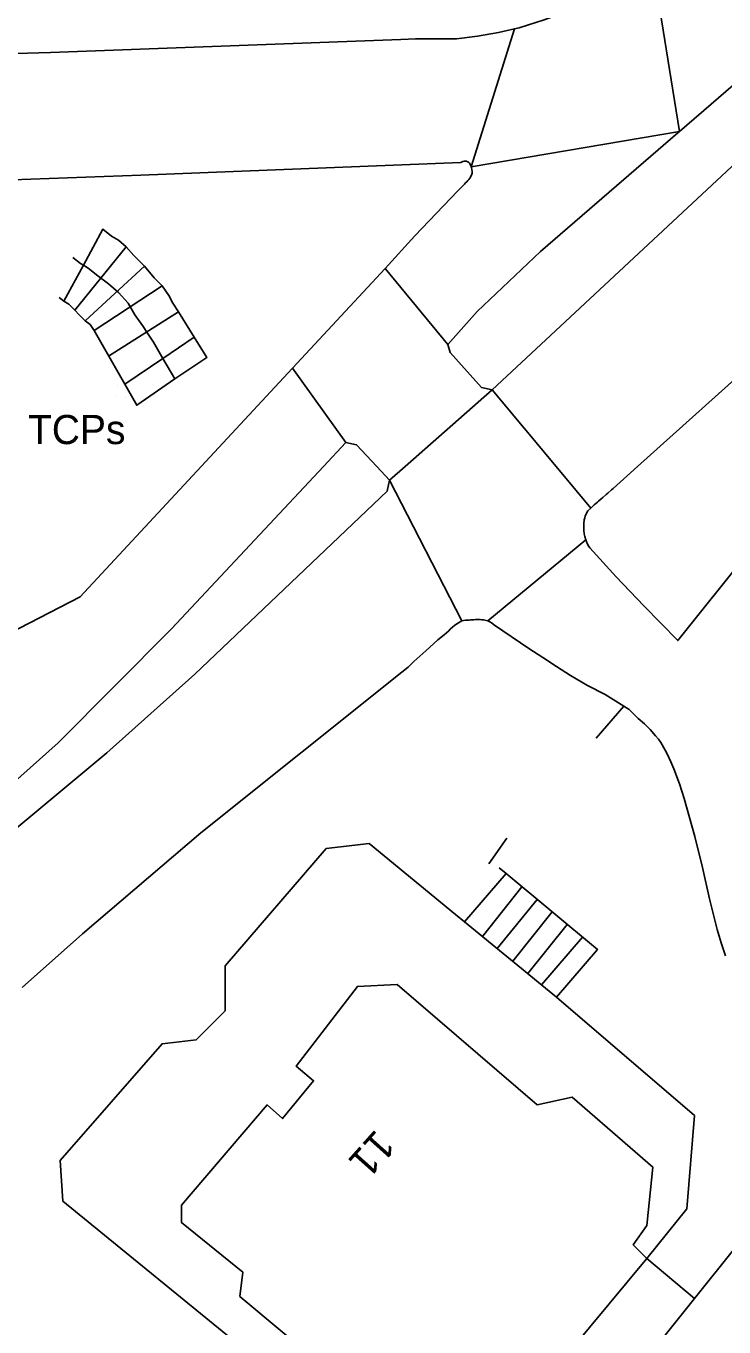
# Model space of a CAD drawing. Extents: x 529240 to 530363, y 179600 to 180767.
# Drawn here: x 530149.8 to 530185.8, y 180455.7 to 180522.7 of the extents above; entities that cross this region are included whole.
import ezdxf

# ---------------------------------------------------------------- set-up
doc = ezdxf.new("R2010")
doc.units = 0
for name, color, linetype in [('Building', 7, 'Continuous'), ('General surface', 7, 'Continuous'), ('Road Or Track', 7, 'Continuous'), ('Roadside', 7, 'Continuous'), ('Structure', 7, 'Continuous'), ('Unclassified', 7, 'Continuous')]:
    doc.layers.add(name, color=color, linetype=linetype)

msp = doc.modelspace()

# ---------------------------------------------------------------- linework, layer by layer
at = {"layer": 'Building'}
for points in [[(530169.05, 180450.45), (530160.85, 180457.3), (530161, 180458.55), (530157.85, 180461.1), (530157.85, 180462), (530162.25, 180467.15), (530163.05, 180466.45), (530164.65, 180468.4), (530163.75, 180469.15), (530166.9, 180473.25), (530168.95, 180473.35), (530176.15, 180467.15), (530177.95, 180467.55), (530182.1, 180463.95), (530181.8, 180460.95), (530181.1, 180459.95), (530181.8, 180459.25), (530183.85, 180461.8), (530184.25, 180466.6), (530177.15, 180472.7), (530172.42, 180476.57), (530171.95, 180476.95), (530167.5, 180480.6), (530165.3, 180480.35), (530160.1, 180474.3), (530160.1, 180472), (530158.6, 180470.5), (530156.85, 180470.3), (530151.6, 180464.3), (530151.75, 180462.2), (530168.8, 180448.3)], [(530168.8, 180448.3), (530151.75, 180462.2), (530151.6, 180464.3), (530156.85, 180470.3), (530158.6, 180470.5), (530160.1, 180472), (530160.1, 180474.3), (530165.3, 180480.35), (530167.5, 180480.6), (530171.95, 180476.95)], [(530171.95, 180476.95), (530172.42, 180476.57)], [(530172.42, 180476.57), (530177.15, 180472.7)], [(530173.8, 180449.65), (530171.95, 180451), (530169.05, 180450.45), (530160.85, 180457.3), (530161, 180458.55), (530157.85, 180461.1), (530157.85, 180462), (530162.25, 180467.15), (530163.05, 180466.45), (530164.65, 180468.4), (530163.75, 180469.15), (530166.9, 180473.25), (530168.95, 180473.35), (530176.15, 180467.15), (530177.95, 180467.55), (530182.1, 180463.95), (530181.8, 180460.95), (530181.1, 180459.95), (530181.8, 180459.25)], [(530177.15, 180472.7), (530184.25, 180466.6), (530183.85, 180461.8), (530181.8, 180459.25)], [(530184.25, 180457.2), (530186.25, 180459.7), (530186.5, 180459.5)], [(530181.8, 180459.25), (530175.9, 180452.15)], [(530184.25, 180457.2), (530181.8, 180459.25)], [(530179.05, 180450.7), (530184.25, 180457.2)]]:
    msp.add_lwpolyline(points, dxfattribs=at)
for points in [[(530175.9, 180452.15), (530181.8, 180459.25), (530181.1, 180459.95), (530181.8, 180460.95), (530182.1, 180463.95), (530177.95, 180467.55), (530176.15, 180467.15), (530168.95, 180473.35), (530166.9, 180473.25), (530163.75, 180469.15), (530164.65, 180468.4), (530163.05, 180466.45), (530162.25, 180467.15), (530157.85, 180462), (530157.85, 180461.1), (530161, 180458.55), (530160.85, 180457.3), (530169.05, 180450.45), (530171.95, 180451), (530173.8, 180449.65), (530175.4, 180451.55)], [(530192.25, 180453.45), (530190.45, 180455.1), (530191, 180455.95), (530186.5, 180459.5), (530186.25, 180459.7), (530184.25, 180457.2), (530179.05, 180450.7), (530184.85, 180445.9), (530189.25, 180450.75), (530189.7, 180450.4), (530189.8, 180450.55)], [(530179.05, 180450.7), (530184.25, 180457.2), (530181.8, 180459.25), (530175.9, 180452.15), (530178.6, 180450.1)]]:
    msp.add_lwpolyline(points, close=True, dxfattribs=at)
at = {"layer": 'General surface'}
for points in [[(530153.8, 180512.2), (530152.8, 180510.35), (530153.05, 180510.2), (530153.55, 180509.8), (530154.1, 180509.4), (530154.6, 180508.95), (530155.1, 180508.4), (530155.45, 180507.8), (530155.85, 180507.25), (530156.1, 180506.85), (530156.4, 180506.4), (530156.89, 180505.56), (530158.5, 180506.65), (530157.7, 180507.95), (530157.4, 180508.4), (530157.2, 180508.8), (530156.85, 180509.3), (530156.45, 180509.7), (530155.95, 180510.3), (530155.4, 180510.85), (530155, 180511.3), (530154.6, 180511.65), (530154.25, 180511.85)], [(530154.93, 180504.24), (530156.89, 180505.56), (530156.4, 180506.4), (530156.1, 180506.85), (530155.85, 180507.25), (530155.45, 180507.8), (530155.1, 180508.4), (530154.6, 180508.95), (530154.1, 180509.4), (530153.55, 180509.8), (530153.05, 180510.2), (530152.8, 180510.35), (530151.8, 180508.5), (530152.05, 180508.35), (530152.9, 180507.5), (530153.15, 180507.3), (530153.35, 180507)], [(530158.5, 180506.65), (530156.89, 180505.56), (530157.5, 180504.5), (530159.15, 180505.6)], [(530154.93, 180504.24), (530155.55, 180503.15), (530157.5, 180504.5), (530156.89, 180505.56)], [(530179.25, 180475.15), (530174.55, 180479.06), (530172.42, 180476.57), (530177.15, 180472.7)]]:
    msp.add_lwpolyline(points, close=True, dxfattribs=at)
for points in [[(530153.8, 180512.2), (530152.8, 180510.35)], [(530152.36, 180508.04), (530155, 180511.3)], [(530152.8, 180510.35), (530151.8, 180508.5)], [(530152.9, 180507.5), (530155.95, 180510.3)], [(530153.35, 180507), (530156.85, 180509.3)], [(530154.1, 180505.68), (530157.7, 180507.95)], [(530156.89, 180505.56), (530158.5, 180506.65)], [(530154.93, 180504.24), (530156.89, 180505.56)], [(530190.57, 180500), (530183.39, 180491.04), (530181.65, 180492.83), (530180.21, 180494.32), (530178.87, 180495.81), (530178.78, 180495.94), (530178.71, 180496.08), (530178.65, 180496.23), (530173.61, 180492.06), (530173.75, 180491.99), (530173.81, 180491.95), (530173.96, 180491.83), (530175.72, 180490.64), (530176.44, 180490.17), (530177.15, 180489.71), (530177.87, 180489.24), (530178.74, 180488.73), (530179.65, 180488.27), (530180.61, 180487.66), (530180.88, 180487.5), (530181.35, 180487.04), (530181.67, 180486.76), (530181.97, 180486.46), (530182.25, 180486.14), (530182.39, 180485.97), (530182.52, 180485.79), (530182.74, 180485.41), (530182.85, 180485.21), (530183.03, 180484.81), (530183.19, 180484.44), (530183.47, 180483.68), (530183.59, 180483.29), (530183.71, 180482.91), (530184.26, 180480.96), (530184.66, 180479.36), (530185.02, 180477.76), (530185.42, 180476.17), (530185.62, 180475.49), (530185.85, 180474.83)], [(530172.42, 180476.57), (530174.55, 180479.06)], [(530175.36, 180478.38), (530173.34, 180475.82)], [(530174.1, 180475.2), (530176.16, 180477.72)], [(530176.93, 180477.08), (530174.9, 180474.54)], [(530175.67, 180473.91), (530177.69, 180476.44)], [(530178.48, 180475.79), (530176.38, 180473.33)], [(530177.15, 180472.7), (530179.25, 180475.15)]]:
    msp.add_lwpolyline(points, dxfattribs=at)
at = {"layer": 'Road Or Track'}
for points in [[(530182.12, 180525.65), (530183.47, 180517.23), (530187.12, 180520.38), (530187.97, 180520.62), (530188.81, 180520.33), (530188.97, 180520.12), (530200.34, 180529.78)], [(530182.12, 180525.65), (530180.73, 180524.75), (530179.05, 180523.96), (530177.8, 180523.44), (530176.52, 180522.98), (530175.23, 180522.56), (530174.99, 180522.51)], [(530174.99, 180522.51), (530174.16, 180522.33), (530173.08, 180522.14), (530172, 180522), (530169.9, 180522), (530169.13, 180521.97), (530151.1, 180521.3), (530097.11, 180519.73), (530096.11, 180519.69), (530094.62, 180519.16), (530084.85, 180515.65), (530080.13, 180515.48), (530075.9, 180515.34), (530075.74, 180515.33), (530073.99, 180515.73), (530072.39, 180516.54), (530070.95, 180517.85), (530070.8, 180518), (530070.64, 180518.22), (530070.43, 180518.52), (530069.97, 180519.15)], [(530144.41, 180514.58), (530155.75, 180514.98), (530172.23, 180515.64), (530172.26, 180515.66), (530172.3, 180515.68), (530172.33, 180515.69), (530172.41, 180515.71), (530172.45, 180515.71), (530172.49, 180515.7), (530172.52, 180515.7), (530172.56, 180515.68), (530172.59, 180515.67), (530172.62, 180515.65), (530172.67, 180515.6), (530172.73, 180515.51), (530172.74, 180515.47), (530172.75, 180515.44), (530172.76, 180515.42), (530174.99, 180522.51), (530174.16, 180522.33), (530173.08, 180522.14), (530172, 180522), (530169.9, 180522), (530169.13, 180521.97), (530151.1, 180521.3), (530097.11, 180519.73)], [(530183.47, 180517.23), (530187.12, 180520.38), (530187.97, 180520.62), (530188.81, 180520.33), (530188.97, 180520.12)], [(530188.97, 180520.12), (530189.34, 180519.62), (530189.38, 180518.73), (530188.91, 180517.98), (530173.84, 180503.94)], [(530188.91, 180517.98), (530173.84, 180503.94), (530177.13, 180500), (530178.91, 180497.86), (530179, 180497.94), (530179.08, 180498.02), (530179.17, 180498.1), (530179.26, 180498.17), (530179.31, 180498.22), (530179.44, 180498.33), (530179.53, 180498.4), (530179.71, 180498.56), (530179.79, 180498.63), (530179.97, 180498.79), (530180.06, 180498.86), (530181.32, 180500), (530184.81, 180503.14), (530194.62, 180511.94)], [(530171.56, 180506.28), (530173.07, 180507.98), (530176.32, 180511.06), (530183.4, 180517.17), (530183.47, 180517.23)], [(530144.41, 180514.58), (530155.75, 180514.98), (530172.23, 180515.64), (530172.26, 180515.66), (530172.3, 180515.68), (530172.33, 180515.69), (530172.41, 180515.71), (530172.45, 180515.71), (530172.49, 180515.7), (530172.52, 180515.7), (530172.56, 180515.68), (530172.59, 180515.67), (530172.62, 180515.65), (530172.67, 180515.6), (530172.73, 180515.51), (530172.74, 180515.47), (530172.75, 180515.44), (530172.76, 180515.42)], [(530172.76, 180515.42), (530172.76, 180515.4), (530172.77, 180515.37), (530172.79, 180515.29), (530172.79, 180515.26), (530172.8, 180515.2), (530172.8, 180515.09), (530172.79, 180515.03), (530172.73, 180514.88), (530172.69, 180514.83), (530172.64, 180514.77), (530172.58, 180514.71), (530172.53, 180514.65), (530172.47, 180514.59), (530172.42, 180514.53), (530172.3, 180514.41), (530172.24, 180514.36), (530172.19, 180514.3), (530172.07, 180514.18), (530169.85, 180511.87)], [(530178.91, 180497.86), (530179, 180497.94), (530179.08, 180498.02), (530179.17, 180498.1), (530179.26, 180498.17), (530179.31, 180498.22), (530179.44, 180498.33), (530179.53, 180498.4), (530179.71, 180498.56), (530179.79, 180498.63), (530179.97, 180498.79), (530180.06, 180498.86), (530181.32, 180500), (530184.81, 180503.14), (530194.62, 180511.94)], [(530168.33, 180510.18), (530169.85, 180511.87)], [(530163.56, 180505.05), (530168.33, 180510.18)], [(530173.84, 180503.94), (530173.29, 180504.07), (530171.68, 180505.87), (530171.56, 180506.28)], [(530143.57, 180487.15), (530146.34, 180490.05), (530152.63, 180493.29), (530158.87, 180500), (530163.56, 180505.05)], [(530146.35, 180481.2), (530151.51, 180485.78), (530157.33, 180491.64), (530165.15, 180500), (530166.31, 180501.24), (530163.56, 180505.05), (530158.87, 180500), (530152.63, 180493.29), (530146.34, 180490.05)], [(530083.71, 180426.65), (530083.76, 180426.7), (530083.81, 180426.75), (530083.86, 180426.8), (530083.91, 180426.84), (530083.96, 180426.89), (530084.02, 180426.93), (530090.91, 180434.02), (530103.62, 180445.06), (530118.34, 180457.85), (530120.09, 180459.31), (530146.35, 180481.2), (530151.51, 180485.78), (530157.33, 180491.64), (530165.15, 180500), (530166.31, 180501.24)], [(530166.31, 180501.24), (530166.86, 180501.12), (530167.9, 180500), (530168.55, 180499.29)], [(530168.55, 180499.29), (530168.43, 180498.73), (530158.53, 180489.31), (530154.01, 180485.26), (530126.57, 180462.42), (530126.03, 180462.58), (530125.18, 180461.87), (530125.27, 180461.71), (530125.12, 180461.17), (530121.3, 180457.85), (530119.86, 180456.6), (530109.76, 180448.27), (530104.69, 180443.73), (530093.17, 180432.51), (530088.24, 180426.97), (530085.64, 180424.05), (530085.52, 180424), (530085.46, 180423.98), (530085.39, 180423.96), (530085.32, 180423.95), (530085.25, 180423.94), (530085.18, 180423.93)], [(530149.65, 180473.2), (530152.75, 180475.95), (530158.85, 180481.15), (530169.19, 180489.41), (530169.51, 180489.68), (530169.81, 180489.96), (530170.12, 180490.24), (530170.42, 180490.52), (530171.04, 180491.08), (530171.36, 180491.34), (530171.6, 180491.55), (530171.68, 180491.63), (530171.92, 180491.84), (530172.1, 180491.96), (530172.19, 180492.01), (530172.28, 180492.05), (530168.55, 180499.29), (530168.43, 180498.73), (530158.53, 180489.31), (530154.01, 180485.26), (530126.57, 180462.42)], [(530178.65, 180496.23), (530178.61, 180496.39), (530178.58, 180496.54), (530178.56, 180496.7), (530178.55, 180496.86), (530178.56, 180497.06), (530178.58, 180497.26), (530178.6, 180497.35), (530178.63, 180497.45), (530178.71, 180497.63), (530178.76, 180497.71), (530178.91, 180497.86)], [(530149.65, 180473.2), (530152.75, 180475.95), (530158.85, 180481.15), (530169.19, 180489.41), (530169.51, 180489.68), (530169.81, 180489.96), (530170.12, 180490.24), (530170.42, 180490.52), (530171.04, 180491.08), (530171.36, 180491.34), (530171.6, 180491.55), (530171.68, 180491.63), (530171.92, 180491.84), (530172.1, 180491.96), (530172.19, 180492.01), (530172.28, 180492.05)], [(530172.28, 180492.05), (530172.37, 180492.08), (530172.47, 180492.1), (530172.65, 180492.1), (530172.73, 180492.11), (530172.89, 180492.11), (530172.98, 180492.12), (530173.22, 180492.12), (530173.3, 180492.11), (530173.38, 180492.11), (530173.46, 180492.09), (530173.61, 180492.06)]]:
    msp.add_lwpolyline(points, dxfattribs=at)
for points in [[(530172.76, 180515.42), (530183.47, 180517.23), (530182.12, 180525.65), (530180.73, 180524.75), (530179.05, 180523.96), (530177.8, 180523.44), (530176.52, 180522.98), (530175.23, 180522.56), (530174.99, 180522.51)], [(530171.56, 180506.28), (530173.07, 180507.98), (530176.32, 180511.06), (530183.4, 180517.17), (530183.47, 180517.23), (530172.76, 180515.42), (530172.76, 180515.4), (530172.77, 180515.37), (530172.79, 180515.29), (530172.79, 180515.26), (530172.8, 180515.2), (530172.8, 180515.09), (530172.79, 180515.03), (530172.73, 180514.88), (530172.69, 180514.83), (530172.64, 180514.77), (530172.58, 180514.71), (530172.53, 180514.65), (530172.47, 180514.59), (530172.42, 180514.53), (530172.3, 180514.41), (530172.24, 180514.36), (530172.19, 180514.3), (530172.07, 180514.18), (530169.85, 180511.87), (530168.33, 180510.18)], [(530166.31, 180501.24), (530166.86, 180501.12), (530167.9, 180500), (530168.55, 180499.29), (530169.36, 180500), (530173.84, 180503.94), (530173.29, 180504.07), (530171.68, 180505.87), (530171.56, 180506.28), (530168.33, 180510.18), (530163.56, 180505.05)], [(530173.84, 180503.94), (530169.36, 180500), (530168.55, 180499.29), (530172.28, 180492.05), (530172.37, 180492.08), (530172.47, 180492.1), (530172.65, 180492.1), (530172.73, 180492.11), (530172.89, 180492.11), (530172.98, 180492.12), (530173.22, 180492.12), (530173.3, 180492.11), (530173.38, 180492.11), (530173.46, 180492.09), (530173.61, 180492.06), (530178.65, 180496.23), (530178.61, 180496.39), (530178.58, 180496.54), (530178.56, 180496.7), (530178.55, 180496.86), (530178.56, 180497.06), (530178.58, 180497.26), (530178.6, 180497.35), (530178.63, 180497.45), (530178.71, 180497.63), (530178.76, 180497.71), (530178.91, 180497.86), (530177.13, 180500)]]:
    msp.add_lwpolyline(points, close=True, dxfattribs=at)
at = {"layer": 'Roadside'}
for points in [[(530097.11, 180519.73), (530151.1, 180521.3), (530169.13, 180521.97), (530169.9, 180522), (530172, 180522), (530173.08, 180522.14), (530174.16, 180522.33), (530174.99, 180522.51), (530175.23, 180522.56), (530176.52, 180522.98)], [(530146.34, 180490.05), (530152.63, 180493.29), (530158.87, 180500), (530163.56, 180505.05), (530168.33, 180510.18), (530169.85, 180511.87), (530172.07, 180514.18), (530172.19, 180514.3), (530172.24, 180514.36), (530172.3, 180514.41), (530172.42, 180514.53), (530172.47, 180514.59), (530172.53, 180514.65), (530172.58, 180514.71), (530172.64, 180514.77), (530172.69, 180514.83), (530172.73, 180514.88), (530172.79, 180515.03), (530172.8, 180515.09), (530172.8, 180515.2), (530172.79, 180515.26), (530172.79, 180515.29), (530172.77, 180515.37), (530172.76, 180515.4), (530172.76, 180515.42), (530172.75, 180515.44), (530172.74, 180515.47), (530172.73, 180515.51), (530172.67, 180515.6), (530172.62, 180515.65), (530172.59, 180515.67), (530172.56, 180515.68), (530172.52, 180515.7), (530172.49, 180515.7), (530172.45, 180515.71), (530172.41, 180515.71), (530172.33, 180515.69), (530172.3, 180515.68), (530172.26, 180515.66), (530172.23, 180515.64), (530155.75, 180514.98), (530144.41, 180514.58)], [(530194.62, 180511.94), (530184.81, 180503.14), (530181.32, 180500), (530180.06, 180498.86), (530179.97, 180498.79), (530179.79, 180498.63), (530179.71, 180498.56), (530179.53, 180498.4), (530179.44, 180498.33), (530179.31, 180498.22), (530179.26, 180498.17), (530179.17, 180498.1), (530179.08, 180498.02), (530179, 180497.94), (530178.91, 180497.86), (530178.76, 180497.71), (530178.71, 180497.63), (530178.63, 180497.45), (530178.6, 180497.35), (530178.58, 180497.26), (530178.56, 180497.06), (530178.55, 180496.86), (530178.56, 180496.7), (530178.58, 180496.54), (530178.61, 180496.39), (530178.65, 180496.23), (530178.71, 180496.08), (530178.78, 180495.94), (530178.87, 180495.81), (530180.21, 180494.32), (530181.65, 180492.83), (530183.39, 180491.04), (530190.57, 180500)], [(530126.57, 180462.42), (530154.01, 180485.26), (530158.53, 180489.31), (530168.43, 180498.73), (530168.55, 180499.29), (530167.9, 180500), (530166.86, 180501.12), (530166.31, 180501.24), (530165.15, 180500), (530157.33, 180491.64), (530151.51, 180485.78), (530146.35, 180481.2)], [(530185.85, 180474.83), (530185.62, 180475.49), (530185.42, 180476.17), (530185.02, 180477.76), (530184.66, 180479.36), (530184.26, 180480.96), (530183.71, 180482.91), (530183.59, 180483.29), (530183.47, 180483.68), (530183.19, 180484.44), (530183.03, 180484.81), (530182.85, 180485.21), (530182.74, 180485.41), (530182.52, 180485.79), (530182.39, 180485.97), (530182.25, 180486.14), (530181.97, 180486.46), (530181.67, 180486.76), (530181.35, 180487.04), (530180.88, 180487.5), (530180.61, 180487.66), (530179.65, 180488.27), (530178.74, 180488.73), (530177.87, 180489.24), (530177.15, 180489.71), (530176.44, 180490.17), (530175.72, 180490.64), (530173.96, 180491.83), (530173.81, 180491.95), (530173.75, 180491.99), (530173.61, 180492.06), (530173.46, 180492.09), (530173.38, 180492.11), (530173.3, 180492.11), (530173.22, 180492.12), (530172.98, 180492.12), (530172.89, 180492.11), (530172.73, 180492.11), (530172.65, 180492.1), (530172.47, 180492.1), (530172.37, 180492.08), (530172.28, 180492.05), (530172.19, 180492.01), (530172.1, 180491.96), (530171.92, 180491.84), (530171.68, 180491.63), (530171.6, 180491.55), (530171.36, 180491.34), (530171.04, 180491.08), (530170.42, 180490.52), (530170.12, 180490.24), (530169.81, 180489.96), (530169.51, 180489.68), (530169.19, 180489.41), (530158.85, 180481.15), (530152.75, 180475.95), (530149.65, 180473.2)], [(530168.8, 180448.3), (530151.75, 180462.2), (530151.6, 180464.3), (530156.85, 180470.3), (530158.6, 180470.5), (530160.1, 180472), (530160.1, 180474.3), (530165.3, 180480.35), (530167.5, 180480.6), (530171.95, 180476.95), (530172.42, 180476.57), (530174.55, 180479.06), (530179.25, 180475.15), (530177.15, 180472.7), (530184.25, 180466.6), (530183.85, 180461.8), (530181.8, 180459.25), (530184.25, 180457.2), (530186.25, 180459.7)]]:
    msp.add_lwpolyline(points, dxfattribs=at)
for points in [[(530183.47, 180517.23), (530183.4, 180517.17), (530176.32, 180511.06), (530173.07, 180507.98), (530171.56, 180506.28), (530171.68, 180505.87), (530173.29, 180504.07), (530173.84, 180503.94), (530188.91, 180517.98), (530189.38, 180518.73), (530189.34, 180519.62), (530188.97, 180520.12), (530188.81, 180520.33), (530187.97, 180520.62), (530187.12, 180520.38)], [(530155.55, 180503.15), (530157.5, 180504.5), (530159.15, 180505.6), (530158.5, 180506.65), (530157.7, 180507.95), (530157.4, 180508.4), (530157.2, 180508.8), (530156.85, 180509.3), (530156.45, 180509.7), (530155.95, 180510.3), (530155.4, 180510.85), (530155, 180511.3), (530154.6, 180511.65), (530154.25, 180511.85), (530153.8, 180512.2), (530152.8, 180510.35), (530151.8, 180508.5), (530152.05, 180508.35), (530152.9, 180507.5), (530153.15, 180507.3), (530153.35, 180507), (530154.93, 180504.24)]]:
    msp.add_lwpolyline(points, close=True, dxfattribs=at)
at = {"layer": 'Structure'}
for p, q in [((530154.55, 180504.15), (530154.55, 180504.15)), ((530154.45, 180503.65), (530154.45, 180503.65)), ((530154.95, 180503.55), (530154.95, 180503.55))]:
    msp.add_line(p, q, dxfattribs=at)
at = {"layer": 'Unclassified'}
for points in [[(530183.47, 180517.23), (530182.12, 180525.65)], [(530174.99, 180522.51), (530172.76, 180515.42)], [(530183.47, 180517.23), (530172.76, 180515.42)], [(530205.99, 180514.54), (530193.53, 180503.69), (530190.57, 180500), (530183.39, 180491.04)], [(530158.5, 180506.65), (530157.7, 180507.95), (530157.4, 180508.4), (530157.2, 180508.8), (530156.85, 180509.3), (530156.45, 180509.7), (530155.95, 180510.3), (530155.4, 180510.85), (530155, 180511.3), (530154.6, 180511.65), (530154.25, 180511.85), (530153.8, 180512.2)], [(530152.25, 180510.75), (530152.65, 180510.45), (530152.8, 180510.35)], [(530152.8, 180510.35), (530153.05, 180510.2), (530153.55, 180509.8), (530154.1, 180509.4), (530154.6, 180508.95), (530155.1, 180508.4), (530155.45, 180507.8), (530155.85, 180507.25), (530156.1, 180506.85), (530156.4, 180506.4), (530156.89, 180505.56)], [(530168.33, 180510.18), (530171.56, 180506.28)], [(530151.55, 180508.7), (530151.8, 180508.5)], [(530151.8, 180508.5), (530152.05, 180508.35), (530152.9, 180507.5), (530153.15, 180507.3), (530153.35, 180507), (530154.93, 180504.24)], [(530157.5, 180504.5), (530159.15, 180505.6), (530158.5, 180506.65)], [(530156.89, 180505.56), (530157.5, 180504.5)], [(530166.31, 180501.24), (530163.56, 180505.05)], [(530154.93, 180504.24), (530155.55, 180503.15), (530157.5, 180504.5)], [(530173.84, 180503.94), (530169.36, 180500), (530168.55, 180499.29)], [(530178.91, 180497.86), (530177.13, 180500), (530173.84, 180503.94)], [(530172.28, 180492.05), (530168.55, 180499.29)], [(530173.61, 180492.06), (530178.65, 180496.23)], [(530183.39, 180491.04), (530181.65, 180492.83), (530180.21, 180494.32), (530178.87, 180495.81), (530178.78, 180495.94), (530178.71, 180496.08), (530178.65, 180496.23)], [(530173.61, 180492.06), (530173.75, 180491.99), (530173.81, 180491.95), (530173.96, 180491.83), (530175.72, 180490.64), (530176.44, 180490.17), (530177.15, 180489.71), (530177.87, 180489.24), (530178.74, 180488.73), (530179.65, 180488.27), (530180.61, 180487.66)], [(530180.61, 180487.66), (530179.19, 180486.02)], [(530180.61, 180487.66), (530180.88, 180487.5), (530181.35, 180487.04), (530181.67, 180486.76), (530181.97, 180486.46), (530182.25, 180486.14), (530182.39, 180485.97), (530182.52, 180485.79), (530182.74, 180485.41), (530182.85, 180485.21), (530183.03, 180484.81), (530183.19, 180484.44), (530183.47, 180483.68), (530183.59, 180483.29), (530183.71, 180482.91), (530184.26, 180480.96), (530184.66, 180479.36), (530185.02, 180477.76), (530185.42, 180476.17), (530185.62, 180475.49), (530185.85, 180474.83)], [(530174.6, 180480.88), (530173.66, 180479.55)], [(530174.55, 180479.06), (530174.2, 180479.35)], [(530179.25, 180475.15), (530174.55, 180479.06)]]:
    msp.add_lwpolyline(points, dxfattribs=at)

# ---------------------------------------------------------------- texts
at = {"layer": 'Structure'}
msp.add_text('TCPs', height=1.5, dxfattribs=at).set_placement((530149.95, 180501.15))
at = {"layer": 'Unclassified'}
msp.add_text('11', height=1.5, rotation=228.2, dxfattribs=at).set_placement((530167.85, 180465.95))

doc.saveas('drawing.dxf')
